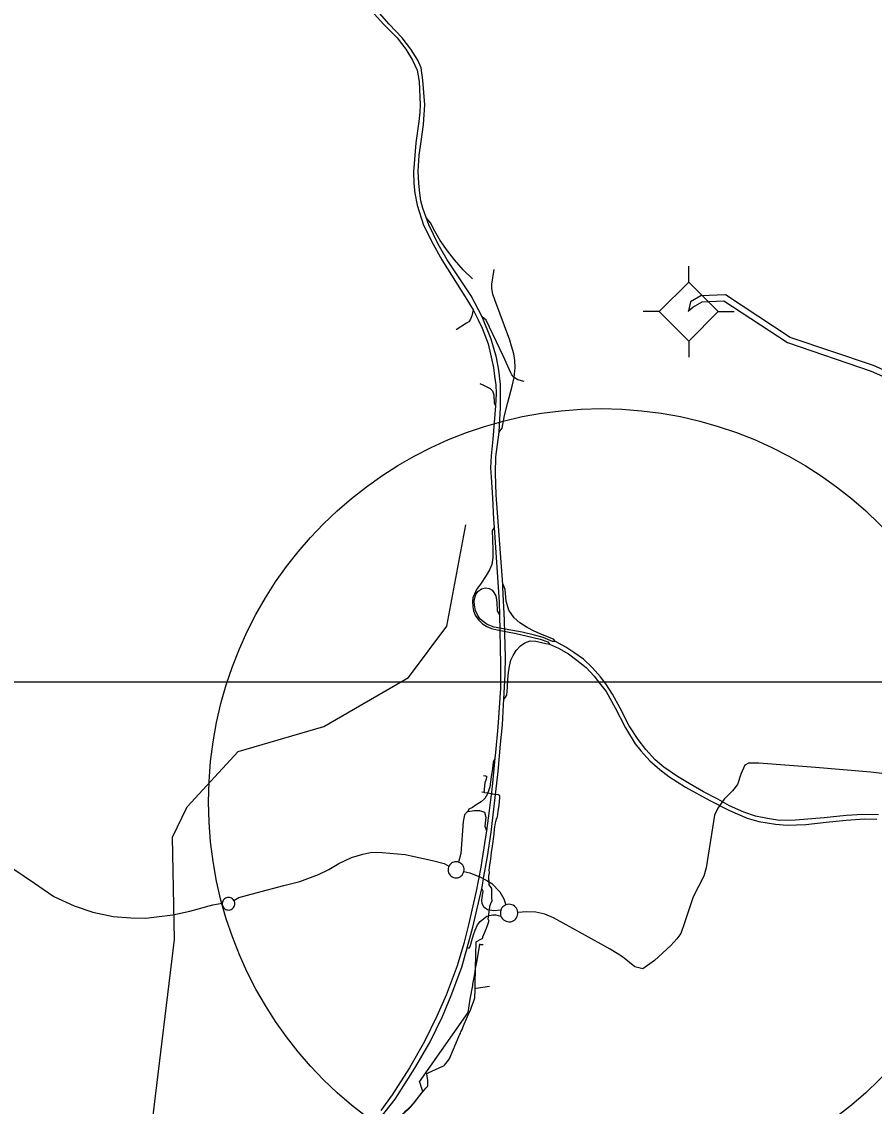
# Model space of a CAD drawing. Extents: x -789162 to -606354, y -1062736 to -945481.
# Drawn here: x -689730 to -687560, y -977055 to -974296 of the extents above; entities that cross this region are included whole.
import ezdxf

# ---------------------------------------------------------------- set-up
doc = ezdxf.new("R2010")
doc.units = 0
for name, color, linetype in [('_Rámeček', 7, 'Continuous'), ('_SIRSI VZTAHY_CENTRA', 7, 'Continuous'), ('_SIRSI VZTAHY_ELEKTRICKE VEDENI VN 110 kV S', 7, 'Continuous'), ('_SIRSI VZTAHY_ELEKTRO_ROZVODNA S', 7, 'Continuous'), ('_SIRSI VZTAHY_SILNICE I TRIDY_STAV', 7, 'Continuous'), ('_SIRSI VZTAHY_SILNICE III TRIDY_STAV', 7, 'Continuous'), ('_SIRSI VZTAHY_VTL PLYNOVOD', 7, 'Continuous'), ('_SIRSI VZTAHY_ZELEZNICE NAVRH', 7, 'Continuous')]:
    doc.layers.add(name, color=color, linetype=linetype)

msp = doc.modelspace()

# ---------------------------------------------------------------- linework, layer by layer
at = {"layer": '_Rámeček'}
msp.add_lwpolyline([(-674375.7, -995477.3), (-674375.7, -975976.1), (-694376.9, -975976.1), (-694376.9, -995477.3)], dxfattribs=at)
msp.add_circle((-688254.4, -976280.4), 1000, dxfattribs=at)
at = {"layer": '_SIRSI VZTAHY_CENTRA'}
msp.add_circle((-688254.4, -976280.4), 1000, dxfattribs=at)
at = {"layer": '_SIRSI VZTAHY_ELEKTRICKE VEDENI VN 110 kV S'}
for points in [[(-687039.6, -976192.5), (-687122.3, -976086.2), (-687239.4, -975937.2), (-687331.2, -975816.1), (-687354.5, -975679.2), (-687395.9, -975442.5), (-687428.5, -975230.7), (-687562.4, -975170.8), (-687774.5, -975099), (-687939.1, -974991.2), (-688001.6, -974993.7), (-688028.1, -975008.4), (-688032.6, -975031.9), (-688032.6, -975032.2), (-688032.3, -975032.2), (-688032.3, -975032.1)], [(-688032.3, -975032.1), (-688032.3, -975032.2), (-688032.5, -975032.2), (-688032.5, -975031.9), (-688021.9, -975022.1), (-687998.2, -975008.6), (-687943.2, -975006.3), (-687781.3, -975112.4), (-687568.2, -975184.7), (-687441.7, -975241.4), (-687410.7, -975445.2), (-687369.3, -975682), (-687345.1, -975822.9), (-687250.9, -975946.9), (-687134, -976095.6), (-687045.9, -976208.5), (-687015.6, -976246.7), (-687086.9, -976409.8), (-687134.4, -976518.2), (-687215.5, -976708.2), (-687215.6, -976887), (-687213.2, -977034.2), (-687343.1, -977194.3)], [(-688032.4, -975032.1), (-688032.4, -975032), (-688032.4, -975032), (-688032.4, -975032.1)]]:
    msp.add_lwpolyline(points, dxfattribs=at)
at = {"layer": '_SIRSI VZTAHY_ELEKTRO_ROZVODNA S'}
for p, q in [((-688032.3, -974958.3), (-688032.3, -974917.9)), ((-688107.6, -975033.6), (-688032.3, -974958.3)), ((-688032.3, -974958.3), (-687957, -975033.6)), ((-688107.6, -975033.6), (-688148, -975033.6)), ((-688032.3, -975108.9), (-688107.6, -975033.6)), ((-687957, -975033.6), (-688032.3, -975108.9)), ((-687957, -975033.6), (-687916.6, -975033.6)), ((-688032.3, -975108.9), (-688032.3, -975149.3))]:
    msp.add_line(p, q, dxfattribs=at)
at = {"layer": '_SIRSI VZTAHY_SILNICE I TRIDY_STAV'}
for points in [[(-688700.1, -974794), (-688709.2, -974770.4), (-688714.2, -974751.3), (-688716.7, -974732.5), (-688719.4, -974707.6), (-688720.8, -974676), (-688718.1, -974635.2), (-688713.5, -974600.9), (-688707, -974557.4), (-688703.6, -974507.2), (-688709, -974444.7), (-688713.1, -974413.1), (-688722.1, -974393.8), (-688739.2, -974365.8), (-688761.3, -974337), (-688794.7, -974302.4), (-688842.8, -974247.6), (-688860.1, -974224.1)], [(-688857.4, -974248.9), (-688808.1, -974302.8), (-688774.7, -974337.4), (-688752.6, -974366.2), (-688735.4, -974394.2), (-688723.4, -974419.3), (-688718.4, -974448.3), (-688715.8, -974507.3), (-688716.5, -974526.1), (-688718.8, -974549.7), (-688726.4, -974604.5), (-688730.4, -974646.6), (-688732.6, -974677.6), (-688731.7, -974707.6), (-688729.4, -974732), (-688723.3, -974762.7), (-688707.1, -974813.3), (-688683, -974862), (-688660.3, -974902.1), (-688597.4, -975002.9), (-688581.2, -975029.3)], [(-688557.7, -975046.4), (-688586.4, -974993), (-688646.9, -974901.6), (-688669.6, -974861.6), (-688693.7, -974812.9), (-688700.1, -974794)], [(-688582.2, -974949.8), (-688606.1, -974927), (-688628.4, -974902), (-688646.4, -974879.2), (-688664.5, -974852.5), (-688678.3, -974828.6), (-688689.6, -974807.9), (-688700.1, -974794)], [(-688514.9, -975340.3), (-688506.7, -975330.1), (-688500.9, -975297.6), (-688492.4, -975264.9), (-688481.9, -975223.4), (-688476.5, -975200.9), (-688474.1, -975175.9), (-688475, -975157.9), (-688477.4, -975140.7), (-688483.1, -975121.3), (-688487.5, -975106.2), (-688526.1, -975003.9), (-688530.6, -974989.4), (-688533.2, -974974.5), (-688533, -974963.4), (-688527.6, -974926.1)], [(-688581.2, -975029.3), (-688583.9, -975044.2), (-688587.5, -975053), (-688592.1, -975059.2), (-688597.9, -975063.1), (-688624.4, -975079.7)], [(-688581.2, -975029.3), (-688568.2, -975054.1), (-688558, -975075.9), (-688542.9, -975115.6), (-688529.3, -975175.6), (-688526.2, -975197.9), (-688523.5, -975219.7), (-688522.1, -975241.7), (-688523.8, -975273)], [(-688451.1, -975211.6), (-688467.5, -975207), (-688476.5, -975200.9), (-688482.2, -975194.6), (-688484.9, -975189), (-688504.4, -975146.3), (-688547.9, -975055.2), (-688557.7, -975046.4)], [(-688514.9, -975340.3), (-688511.1, -975277.1), (-688511.3, -975219.2), (-688515.4, -975182.6), (-688521.5, -975150.2), (-688535.1, -975103.6), (-688557.7, -975046.4)], [(-688564.3, -975216.5), (-688554.3, -975220.6), (-688544.3, -975225.6), (-688537.5, -975229.5), (-688532.1, -975235.4), (-688528.5, -975244.9), (-688527.3, -975266.2), (-688523.8, -975273)], [(-688523.8, -975273), (-688531, -975358.1), (-688535.3, -975400.7), (-688536.9, -975431.1), (-688535.4, -975454.4), (-688531.8, -975507.2), (-688528.9, -975561.6), (-688527.5, -975582.8)], [(-688505.7, -975728), (-688522.1, -975499.6), (-688524.4, -975444.1), (-688522.9, -975402.9), (-688514.9, -975340.3)], [(-688527.5, -975582.8), (-688532.2, -975590.9), (-688531.4, -975613.1), (-688530.7, -975639.9), (-688530.7, -975658.7), (-688533.3, -975676.7), (-688539.5, -975690.5), (-688547.5, -975705), (-688562.1, -975726.5), (-688572, -975740.6), (-688577.8, -975752.1), (-688581.6, -975761.7), (-688582.7, -975771.3), (-688582, -975784.7), (-688580.1, -975794.3), (-688575.5, -975805.7), (-688568.2, -975816.5), (-688557.5, -975828), (-688546, -975834.9), (-688534.5, -975839.4), (-688520.1, -975842.9), (-688471.3, -975852.5), (-688446.4, -975858.6), (-688410.5, -975866.8), (-688390.9, -975873.5), (-688386.4, -975879.4)], [(-688527.5, -975582.8), (-688515, -975772.9), (-688514.2, -975804.8)], [(-688371.3, -975872.6), (-688379.2, -975872.5), (-688402.7, -975862.9), (-688425, -975856.2), (-688455.8, -975849.3), (-688485.4, -975843.6), (-688527.8, -975836), (-688544.9, -975829.2), (-688555.6, -975822), (-688563.1, -975816.1), (-688569.3, -975806.5), (-688575.1, -975793.5), (-688577.9, -975780.1), (-688578.2, -975770.1), (-688576.9, -975761.5), (-688573.8, -975752.9), (-688569, -975745.7), (-688559.3, -975738.9), (-688549.4, -975736.4), (-688540.5, -975737.5), (-688532.2, -975742.3), (-688528.1, -975747.8), (-688523.6, -975756.7), (-688520.9, -975772.5), (-688519.5, -975794.5), (-688514.2, -975804.8)], [(-688503, -976020.4), (-688499.4, -975955.7), (-688498.6, -975912.6), (-688500.5, -975852.6), (-688501.2, -975818.6), (-688505.2, -975734.9), (-688505.7, -975728)], [(-688371.3, -975872.6), (-688376.7, -975866.4), (-688404.5, -975855.4), (-688425.8, -975846.6), (-688443.5, -975837.2), (-688462, -975824.8), (-688476.5, -975812.7), (-688490.4, -975792.7), (-688497.1, -975769.7), (-688499.5, -975740.7), (-688504.9, -975728), (-688505.7, -975728)], [(-688514.2, -975804.8), (-688511.1, -975930.3), (-688511, -975991.3), (-688517.8, -976090.5), (-688524.1, -976155.2), (-688525.6, -976170.1)], [(-688503, -976020.4), (-688495.1, -976009.3), (-688493.8, -975988.5), (-688492.6, -975969.3), (-688491.3, -975951.4), (-688488.7, -975935.6), (-688484.9, -975919.9), (-688478.9, -975907.9), (-688471.3, -975895.6), (-688460.6, -975884.1), (-688449.1, -975876), (-688435.9, -975871.3), (-688421, -975871.7), (-688396.3, -975878.2), (-688386.4, -975879.4)], [(-687549.8, -976313.5), (-687589.3, -976313.1), (-687631.9, -976315.2), (-687687.4, -976321.2), (-687761, -976326.9), (-687801.1, -976327.7), (-687831.7, -976323.1), (-687862.7, -976316.7), (-687891.9, -976307.1), (-687928.2, -976290.7), (-687958.4, -976274), (-687994.4, -976255.1), (-688031.4, -976233.8), (-688060.9, -976216), (-688095.5, -976192.1), (-688117.9, -976173.3), (-688141.7, -976147.4), (-688161.3, -976121.9), (-688184.2, -976087.1), (-688206.9, -976041.9), (-688226.1, -976006.3), (-688242.9, -975980.5), (-688257.1, -975962.5), (-688277, -975940.1), (-688300.5, -975918), (-688324.4, -975900.6), (-688345.4, -975886.7), (-688371.3, -975872.6)], [(-688386.4, -975879.4), (-688363.5, -975889.5), (-688338.2, -975904.1), (-688317.2, -975919.8), (-688293.7, -975939), (-688272.7, -975960.7), (-688259.3, -975978.4), (-688242.7, -976000.3), (-688219.7, -976041.5), (-688192.9, -976092.2), (-688168.4, -976132.9), (-688154.6, -976150.8), (-688131.3, -976176.5), (-688105.5, -976198.1), (-688082.7, -976216), (-688040.3, -976243), (-687978.4, -976277.2), (-687928.9, -976302.8), (-687884, -976322), (-687854.1, -976330.2), (-687811.4, -976337.7), (-687781.5, -976339.5), (-687734.5, -976338.4), (-687682.9, -976332.4), (-687631.3, -976327), (-687584.6, -976323.4), (-687553.7, -976324.9)], [(-688558.8, -976500.9), (-688556.8, -976492.4), (-688554.3, -976475.7), (-688553.5, -976470.6), (-688549.9, -976447.2), (-688544.7, -976419.3), (-688535.2, -976357.9), (-688528, -976299.1), (-688517.6, -976203), (-688511.1, -976134.1), (-688506.3, -976084.7), (-688503.8, -976033.9), (-688503, -976020.4)], [(-688525.6, -976170.1), (-688529.9, -976180), (-688531.9, -976195.7), (-688535.4, -976217), (-688538.9, -976242.6), (-688544.1, -976260.3), (-688551.5, -976271.7), (-688560.6, -976280.3), (-688573.2, -976288.6), (-688583, -976294.9), (-688591.7, -976299.2), (-688594.8, -976305.1)], [(-688525.6, -976170.1), (-688526.5, -976179.2), (-688532.8, -976241.3), (-688540.2, -976303), (-688547.2, -976354)], [(-688594.8, -976305.1), (-688595.2, -976305.1), (-688603.2, -976314), (-688606.6, -976330.7), (-688612.1, -976412.2), (-688617.8, -976434.2)], [(-688594.8, -976305.1), (-688578.3, -976302.4), (-688564.5, -976302.8), (-688552.3, -976306.7), (-688548.4, -976319.3), (-688551.3, -976342.2), (-688547.2, -976354)], [(-688547.2, -976354), (-688558.6, -976429.9), (-688561.7, -976446.6), (-688573.2, -976507.8), (-688592.4, -976593.7), (-688604.5, -976640.6), (-688621.6, -976697.7), (-688649.9, -976772.3), (-688673.3, -976825.7), (-688704.6, -976890.4), (-688742.6, -976956.9), (-688786.7, -977026.3), (-688815.6, -977066)], [(-688596.1, -976652.2), (-688581.5, -976599), (-688558.8, -976500.9)], [(-688510.5, -976556.4), (-688528.7, -976557.7), (-688544.1, -976555), (-688553.4, -976548.2), (-688558, -976539.1), (-688558.9, -976530.5), (-688557, -976518.5), (-688555.5, -976508), (-688558.8, -976500.9)], [(-688596.1, -976652.2), (-688589.9, -976651.6), (-688587.7, -976646.2), (-688584, -976633.5), (-688580, -976618.7), (-688576.1, -976606.9), (-688570.2, -976593.8), (-688563.2, -976585.2), (-688554.1, -976577), (-688546.4, -976571.5), (-688539.6, -976569.7), (-688531, -976568.1), (-688523.5, -976568.4), (-688516.9, -976569.3), (-688510.1, -976571.6)], [(-688852.5, -977129.2), (-688779.6, -977036.8), (-688729.2, -976958.4), (-688691.4, -976892.7), (-688659.1, -976826.7), (-688637.2, -976772.8), (-688610.1, -976701.1), (-688596.1, -976652.2)]]:
    msp.add_lwpolyline(points, dxfattribs=at)
at = {"layer": '_SIRSI VZTAHY_SILNICE III TRIDY_STAV'}
for points in [[(-687492.3, -976214.8), (-687569.2, -976205.1), (-687709.3, -976192.9), (-687853.8, -976182.4), (-687880.1, -976181.9), (-687889.6, -976187.6), (-687899.5, -976209.8), (-687908.6, -976236.4), (-687920.9, -976252.2), (-687942.4, -976273.4), (-687958.2, -976296.7), (-687966.5, -976314.1), (-687987.6, -976448.7), (-687993.8, -976469.8), (-688020.8, -976522.5), (-688042.7, -976588), (-688052.6, -976615.1), (-688062.6, -976628.9), (-688077.7, -976646.4), (-688119.3, -976684.4), (-688148.9, -976705.6), (-688169.9, -976700.6), (-688201.2, -976674.7), (-688232.5, -976655.3), (-688302.7, -976616.5), (-688376.7, -976575.3), (-688398.2, -976566), (-688421.5, -976561.4), (-688445.3, -976560.5), (-688467.2, -976561.7)], [(-689804.7, -976417.2), (-689749.8, -976451.6), (-689697.3, -976487.8), (-689647.9, -976521.1), (-689596.5, -976545.5), (-689548.9, -976561.1), (-689497.4, -976571.9), (-689452, -976575.4), (-689413.6, -976576.6), (-689386.5, -976573.4), (-689345.1, -976568.3), (-689302.1, -976558.4), (-689243.4, -976542.4), (-689219.4, -976538.6)], [(-689190, -976531.2), (-689177.2, -976524.1), (-689132.9, -976511.9), (-689062.7, -976493.8), (-689021.7, -976483.1), (-688974.4, -976465.8), (-688948.5, -976452.7), (-688923.1, -976437.3), (-688890.8, -976422), (-688862, -976413.3), (-688839.1, -976408.6), (-688812.4, -976409.2), (-688754, -976414.9), (-688684.6, -976430), (-688655, -976437.4), (-688642.4, -976443.9)], [(-688642.4, -976443.9), (-688643.7, -976447.1), (-688644.5, -976450.5), (-688644.8, -976454), (-688644.4, -976457.5), (-688643.4, -976460.9), (-688641.8, -976464), (-688639.8, -976466.9), (-688637.2, -976469.3), (-688634.3, -976471.3), (-688631.2, -976472.7), (-688627.8, -976473.6), (-688624.3, -976473.9), (-688620.8, -976473.6), (-688617.4, -976472.7), (-688614.2, -976471.2), (-688611.3, -976469.2), (-688608.8, -976466.7), (-688606.8, -976463.9), (-688605.3, -976460.7), (-688604.3, -976457.4)], [(-688617.8, -976434.2), (-688620.9, -976433.4), (-688624, -976433.1), (-688627.2, -976433.3), (-688630.3, -976434), (-688633.3, -976435.2), (-688636.1, -976436.8), (-688638.5, -976438.8), (-688640.6, -976441.2), (-688642.4, -976443.9)], [(-688604.3, -976457.4), (-688603.9, -976454.1), (-688604.1, -976450.9), (-688604.8, -976447.7), (-688605.9, -976444.7), (-688607.6, -976441.9), (-688609.6, -976439.4), (-688612.1, -976437.2), (-688614.8, -976435.5), (-688617.8, -976434.2)], [(-688604.3, -976457.4), (-688589.8, -976461.2), (-688562.3, -976472.1), (-688546.2, -976481), (-688533.7, -976488), (-688512.7, -976509.9), (-688503.1, -976527), (-688497.4, -976542.6)], [(-689190, -976531.2), (-689191.6, -976529.1), (-689193.5, -976527.3), (-689195.8, -976525.8), (-689198.2, -976524.7), (-689200.8, -976524.1), (-689203.4, -976523.8), (-689206, -976524), (-689208.6, -976524.7), (-689211.1, -976525.8), (-689213.3, -976527.2), (-689215.2, -976529), (-689216.8, -976531.1), (-689218.1, -976533.5), (-689218.9, -976536), (-689219.4, -976538.6)], [(-689219.4, -976538.6), (-689219.3, -976541.3), (-689218.8, -976544.1), (-689217.9, -976546.6), (-689216.5, -976549), (-689214.7, -976551.1), (-689212.6, -976552.9), (-689210.3, -976554.3), (-689207.7, -976555.2), (-689205, -976555.7), (-689202.2, -976555.8), (-689199.5, -976555.3), (-689196.9, -976554.4), (-689194.5, -976553.1), (-689192.4, -976551.4), (-689190.5, -976549.3), (-689189.1, -976546.9), (-689188.1, -976544.4), (-689187.5, -976541.7), (-689187.5, -976538.9), (-689187.8, -976536.2), (-689188.7, -976533.6), (-689190, -976531.2)], [(-688510.5, -976556.4), (-688511.4, -976560.2), (-688511.6, -976564), (-688511.2, -976567.9), (-688510.1, -976571.6)], [(-688497.4, -976542.6), (-688500.4, -976544), (-688503.1, -976545.8), (-688505.5, -976548), (-688507.6, -976550.6), (-688509.3, -976553.4), (-688510.5, -976556.4)], [(-688510.1, -976571.6), (-688508.4, -976574.9), (-688506.2, -976577.9), (-688503.6, -976580.5), (-688500.5, -976582.6), (-688497.2, -976584.2), (-688493.6, -976585.2), (-688489.9, -976585.6), (-688486.2, -976585.4), (-688482.6, -976584.6), (-688479.2, -976583.1), (-688476, -976581.2), (-688473.3, -976578.7), (-688470.9, -976575.8), (-688469.1, -976572.5), (-688467.9, -976569), (-688467.2, -976565.4), (-688467.2, -976561.7)], [(-688467.2, -976561.7), (-688467.8, -976558), (-688469, -976554.4), (-688470.8, -976551.1), (-688473.2, -976548.1), (-688476, -976545.6), (-688479.1, -976543.6), (-688482.6, -976542.2), (-688486.3, -976541.3), (-688490.1, -976541.1), (-688493.8, -976541.6), (-688497.4, -976542.6)]]:
    msp.add_lwpolyline(points, dxfattribs=at)
at = {"layer": '_SIRSI VZTAHY_VTL PLYNOVOD'}
for points in [[(-688554.9, -976213.3), (-688549.9, -976214.7), (-688549.7, -976214.8), (-688549.7, -976214.8), (-688548.3, -976215), (-688548.1, -976215.1)], [(-688547.6, -976215.2), (-688547.5, -976215.2), (-688546.6, -976215.4), (-688547.2, -976218.5), (-688548, -976222.8), (-688550.8, -976231.9), (-688552.7, -976248.1), (-688553, -976250.6), (-688553.1, -976251.9), (-688553.3, -976253), (-688553.6, -976255.7)], [(-688547.6, -976215.2), (-688547.5, -976214.8), (-688547.7, -976214.8), (-688548, -976214.7), (-688548.1, -976214.7), (-688548.1, -976215.1)], [(-688548.1, -976215.1), (-688547.9, -976215.1), (-688547.6, -976215.2)], [(-688574.7, -976704.8), (-688574.6, -976702.9), (-688574.6, -976701.2), (-688573.8, -976674.1), (-688573.7, -976660.1), (-688573.3, -976646.5), (-688573.1, -976639.4), (-688572.9, -976637), (-688572.8, -976635.8), (-688572.3, -976635.5), (-688571, -976634.7), (-688563.5, -976630.8), (-688559.8, -976628.9), (-688557.9, -976628), (-688557.4, -976627.8), (-688557.1, -976627.5), (-688556.8, -976627), (-688556.6, -976626.2), (-688555.9, -976623.9), (-688551.3, -976612.2), (-688547.7, -976603.6), (-688547, -976602.1), (-688542.5, -976589.9), (-688540.7, -976584.7), (-688540.7, -976584.5), (-688540.6, -976584.3), (-688542.4, -976579), (-688538.5, -976548.8), (-688538.3, -976547.2), (-688538.2, -976546.1), (-688536, -976539.1), (-688532.9, -976531.7), (-688533.1, -976525.4), (-688533.4, -976513.4), (-688533.7, -976500.9), (-688540.2, -976491.9), (-688540.2, -976491.9), (-688540.9, -976468.9), (-688540.9, -976468.7), (-688539.4, -976461.1), (-688539.3, -976460.6), (-688539.4, -976460.1), (-688540.1, -976454.8), (-688538.2, -976441.2), (-688535.9, -976426.3), (-688534, -976409.1), (-688531.7, -976393.6), (-688527.7, -976362.5), (-688526.3, -976349.9), (-688525.5, -976344.1), (-688524.4, -976333.6), (-688523.5, -976330.3), (-688521.5, -976324.3), (-688519.1, -976318.5), (-688517.1, -976304.8), (-688515, -976288.8), (-688513.2, -976270.6), (-688513, -976264.4), (-688515.6, -976263.2), (-688516, -976263.1), (-688527.1, -976261.5), (-688530.9, -976260.9), (-688531.4, -976260.8), (-688532.5, -976260.6), (-688533.3, -976260.5), (-688533.5, -976260.4), (-688534.5, -976260.3), (-688539.6, -976259.5), (-688551.5, -976257.4), (-688552.6, -976257.2), (-688553.7, -976257), (-688553.6, -976255.8), (-688553.6, -976255.7)], [(-688558.5, -976255.2), (-688553.6, -976255.7)], [(-688574.7, -976704.8), (-688571.8, -976688.4), (-688564, -976643.2)], [(-688564, -976643.2), (-688563.8, -976642.1)], [(-688564, -976643.2), (-688555.9, -976643.2), (-688555.7, -976643.2)], [(-688728.9, -977042.5), (-688711.7, -977020.4), (-688709.4, -977017), (-688712.4, -977006.9), (-688715.8, -976996.4), (-688717.5, -976992.5), (-688633.3, -976872.9), (-688594, -976816.3), (-688588.2, -976782.7), (-688582.1, -976747.8), (-688581.5, -976744.2), (-688578.6, -976727.6), (-688576, -976712.4), (-688574.7, -976704.8)], [(-688575.9, -976755.8), (-688575.7, -976748.2), (-688575.7, -976748), (-688575.6, -976737), (-688575.6, -976731.9), (-688575.4, -976728.9), (-688575.4, -976724.4), (-688575.2, -976723.7), (-688575.1, -976721.1), (-688574.8, -976709.5), (-688574.7, -976704.9), (-688574.7, -976704.8)], [(-688728.9, -977042.5), (-688725.1, -977037.9), (-688719, -977030.7), (-688713.8, -977024.4), (-688705.3, -977014), (-688701.1, -977008.8), (-688700.1, -977007.7), (-688697.4, -977004.3), (-688696.2, -977002.3), (-688696.2, -977001.4), (-688696.2, -976997.3), (-688696.2, -976997), (-688696.2, -976990.7), (-688696.2, -976990.5), (-688696.4, -976989.3), (-688697.7, -976978.8), (-688697.7, -976978.5), (-688698.8, -976971.5), (-688695.5, -976970), (-688676.6, -976961.6), (-688657.7, -976953.3), (-688655.7, -976952.3), (-688655.5, -976952.3), (-688653.5, -976950.1), (-688643.9, -976938.1), (-688639.7, -976930.5), (-688639.1, -976929.4), (-688638.8, -976928.8), (-688638.6, -976928.3), (-688637.5, -976925.7), (-688633.5, -976915.9), (-688624, -976893.3), (-688619.8, -976883.5), (-688614.5, -976871.6), (-688613.5, -976869.2), (-688611.9, -976865.5), (-688611.7, -976865), (-688611.4, -976864.3), (-688609.3, -976859.4), (-688607.3, -976854.8), (-688604.1, -976846.4), (-688603.9, -976845.9), (-688603.8, -976845.8), (-688597.7, -976832.5), (-688592.5, -976821.1), (-688587.2, -976807.8), (-688584.4, -976800.3), (-688580.3, -976789.5), (-688576.4, -976779.2), (-688576.3, -976772.7), (-688576.1, -976766.1), (-688575.9, -976755.8)], [(-688539.7, -976750.2), (-688573.2, -976755.4), (-688575.9, -976755.8)], [(-688809.4, -977118.9), (-688745.2, -977062.2), (-688743.3, -977060.2), (-688740.4, -977057.1), (-688728.9, -977042.5)], [(-688728.9, -977042.5), (-688729.4, -977043), (-688731.2, -977045.2), (-688733.4, -977047.7), (-688736.7, -977051.6), (-688738.2, -977053.3), (-688740.9, -977056.6), (-688748.7, -977064), (-688749.6, -977064.8), (-688754.6, -977069.4), (-688763.4, -977077.2), (-688765.5, -977079), (-688772.7, -977085.4), (-688779.4, -977091.2), (-688786.4, -977097.4), (-688789.7, -977100.3), (-688793.3, -977103.7), (-688799.3, -977109.5), (-688807, -977116.7), (-688809.4, -977118.9)]]:
    msp.add_lwpolyline(points, dxfattribs=at)
at = {"layer": '_SIRSI VZTAHY_ZELEZNICE NAVRH'}
msp.add_lwpolyline([(-689396.4, -977085.4), (-689340.6, -976631), (-689345.9, -976370.7), (-689308.7, -976293.6), (-689178.6, -976152.8), (-688960.9, -976089), (-688745.8, -975964.1), (-688647.6, -975833.9), (-688599.8, -975576.2)], dxfattribs=at)

doc.saveas('drawing.dxf')
